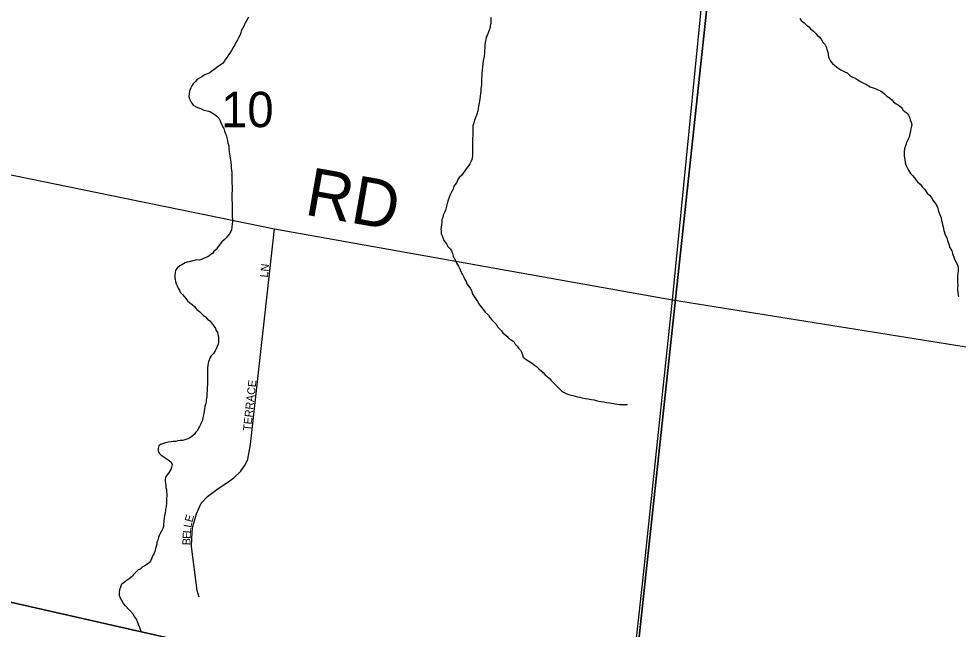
# Model space of a CAD drawing. Extents: x 1310247 to 1664935, y 284496 to 704931.
# Drawn here: x 1479599 to 1485468, y 550670 to 554484 of the extents above; entities that cross this region are included whole.
import ezdxf

# ---------------------------------------------------------------- set-up
doc = ezdxf.new("R2010")
doc.units = 0
for name, color, linetype in [('GM_P_State_Location', 7, 'Continuous'), ('GM_X_County', 7, 'Continuous'), ('GM_X_County_Road_Text', 7, 'Continuous'), ('GM_X_County_Subdivision_Text', 7, 'Continuous'), ('GM_X_Minor_River_Text', 7, 'Continuous'), ('GM_X_State_Location', 7, 'Continuous'), ('GM_X_Township_Subdivision', 7, 'Continuous'), ('GM_X_US_Location', 7, 'Continuous')]:
    doc.layers.add(name, color=color, linetype=linetype)

msp = doc.modelspace()

# ---------------------------------------------------------------- linework, layer by layer
at = {"layer": 'GM_X_County'}
for points in [[(1478469.7, 556372.6), (1483995.7, 555463.5), (1483404.8, 549962.7), (1478580.4, 551057.4), (1477950.7, 551069.2)], [(1483995.7, 555463.5), (1489327.7, 554562), (1488796.9, 549175.7), (1483404.8, 549962.7)], [(1483404.8, 549962.7), (1482824.4, 544500.5), (1477436.1, 545815.4), (1477950.7, 551069.2), (1478580.4, 551057.4)]]:
    msp.add_lwpolyline(points, close=True, dxfattribs=at)
at = {"layer": 'GM_X_County_Road_Text'}
for points in [[(1483684.3, 552728.4), (1483896.8, 554880.3), (1484117, 557082.6), (1484221.7, 558219.2), (1484286.7, 558900.8), (1484431.2, 560475.7), (1484580.2, 562063.5), (1484678.4, 563090.4)], [(1483006.4, 546330.5), (1483155.1, 547764), (1483210.4, 548300.9), (1483289, 549061.5), (1483333.7, 549422), (1483387.8, 549971.9), (1483498, 550971.7), (1483599.3, 551941.4), (1483684.3, 552728.4)]]:
    msp.add_lwpolyline(points, dxfattribs=at)
at = {"layer": 'GM_X_County_Subdivision_Text'}
msp.add_lwpolyline([(1477697.7, 553888.1), (1481196.3, 553171.3), (1483684.3, 552728.4), (1488576.5, 551944.9), (1488917.7, 551893.2)], dxfattribs=at)
at = {"layer": 'GM_X_Minor_River_Text'}
for points in [[(1481033.5, 554494), (1481023, 554476.2), (1481014.5, 554458.3), (1481006, 554438.5), (1480989.2, 554408.8), (1480986.8, 554396.8), (1480980.4, 554378.9), (1480972, 554365.1), (1480965.7, 554353.2), (1480955.2, 554335.4), (1480948.8, 554321.5), (1480938.3, 554303.7), (1480927.8, 554285.9), (1480917.4, 554270.1), (1480909.1, 554258.3), (1480900.7, 554244.4), (1480888.3, 554230.7), (1480884, 554218.8), (1480871.6, 554205), (1480857.2, 554193.4), (1480838.9, 554181.8), (1480826.6, 554172.1), (1480806.1, 554156.5), (1480791.8, 554146.8), (1480771.5, 554137.3), (1480757.3, 554131.7), (1480743.1, 554122)], [(1482548.3, 554492.1), (1482547.9, 554476.1), (1482547.4, 554454), (1482545.1, 554442), (1482544.7, 554430), (1482531.8, 554396.2), (1482525.4, 554380.3), (1482519.1, 554368.4), (1482516.7, 554354.4), (1482512.2, 554336.5), (1482511.9, 554322.4), (1482511.3, 554298.4), (1482509, 554286.4), (1482508.5, 554268.3), (1482506, 554248.3), (1482503.6, 554232.3), (1482498.8, 554204.4), (1482496.3, 554182.4)], [(1484478.5, 554487.8), (1484488.2, 554473.6), (1484505.8, 554459.1), (1484521.5, 554444.6), (1484535.3, 554434.2), (1484547, 554419.9), (1484564.7, 554407.4), (1484576.4, 554395.1), (1484588.1, 554380.8), (1484599.9, 554372.4), (1484611.6, 554356.1), (1484623.1, 554337.7), (1484634.8, 554325.4), (1484646.4, 554305), (1484648.1, 554293), (1484653.6, 554274.8), (1484655.3, 554262.7), (1484658.9, 554244.5)], [(1484658.9, 554244.5), (1484664.6, 554232.3), (1484670.3, 554220.2), (1484683.9, 554203.8), (1484695.7, 554193.4), (1484709.4, 554181), (1484723.2, 554172.7), (1484735.1, 554164.4), (1484746.9, 554158), (1484760.9, 554153.7), (1484774.8, 554147.3), (1484788.4, 554130.9), (1484802.3, 554124.5), (1484828, 554111.9), (1484841.9, 554103.5), (1484853.7, 554095.2), (1484873.5, 554084.6), (1484895.3, 554074), (1484907.1, 554065.7), (1484919, 554059.4), (1484936.9, 554052.9), (1484948.8, 554048.6), (1484962.7, 554042.3), (1484982.5, 554033.7), (1484994.4, 554025.4), (1485008.1, 554015), (1485021.8, 554000.6), (1485039.6, 553990.2), (1485053.3, 553977.8), (1485065.1, 553965.4), (1485080.8, 553953), (1485094.6, 553944.6), (1485112.4, 553932.2), (1485122, 553915.9), (1485137.7, 553903.4), (1485149.5, 553895.1), (1485157.3, 553882.9), (1485164.9, 553868.6), (1485168.5, 553852.5), (1485174.2, 553838.3), (1485177.8, 553824.2), (1485177.5, 553812.1), (1485173.1, 553796.2), (1485170.8, 553784.2), (1485166.3, 553764.2), (1485161.7, 553744.3), (1485151.2, 553724.5), (1485144.8, 553710.6), (1485140.5, 553696.7), (1485136.1, 553684.7), (1485133.8, 553670.7), (1485131.3, 553654.7), (1485130.6, 553624.7), (1485134.1, 553604.5), (1485137.6, 553584.4), (1485141.3, 553572.2), (1485150.7, 553549.9), (1485158.5, 553537.7), (1485170, 553517.3), (1485183.7, 553504.9), (1485195.4, 553490.6), (1485203.1, 553478.4), (1485214.8, 553466), (1485230.5, 553451.6), (1485246, 553431.1), (1485257.7, 553418.8), (1485275.2, 553394.3), (1485288.9, 553381.9), (1485300.6, 553367.6), (1485308.2, 553353.3), (1485323.8, 553332.8), (1485335.3, 553314.5), (1485341, 553300.3), (1485342.7, 553288.2), (1485346.4, 553276.1), (1485357.8, 553251.7), (1485361.5, 553239.6), (1485363.1, 553223.5), (1485368.8, 553211.3), (1485370.5, 553197.2), (1485374.1, 553183.1), (1485379.6, 553160.9), (1485383.3, 553148.8), (1485386.9, 553134.6), (1485396.4, 553114.3), (1485402, 553098.1), (1485405.7, 553086), (1485411.4, 553071.8), (1485415, 553057.7), (1485422.8, 553045.4), (1485428.5, 553033.2), (1485432.1, 553017.1), (1485443.4, 552988.7), (1485450.9, 552970.5), (1485460.6, 552954.2), (1485466.2, 552940), (1485467.9, 552925.9), (1485467.4, 552909.8), (1485465, 552891.8), (1485464.7, 552879.8), (1485464.3, 552863.8)], [(1482496.3, 554182.4), (1482493.8, 554164.4), (1482493.2, 554142.3), (1482492.8, 554126.3), (1482490.4, 554108.3), (1482489.9, 554090.2), (1482489.4, 554070.2), (1482486.8, 554048.2), (1482486.4, 554032.1), (1482484, 554018.1), (1482481.6, 554000.1), (1482479.2, 553984.1), (1482476.8, 553970.1), (1482472, 553938.2), (1482469.5, 553922.2), (1482467.2, 553908.2), (1482460.6, 553888.3), (1482454.2, 553872.4), (1482445.6, 553850.5), (1482441.2, 553834.6), (1482436.7, 553814.6), (1482436.3, 553798.6), (1482435.5, 553768.5), (1482435.1, 553752.5), (1482434.8, 553740.4), (1482434.4, 553724.4), (1482434, 553708.3), (1482433.6, 553692.3), (1482433.3, 553680.3), (1482432.9, 553668.2), (1482434.6, 553654.1), (1482434.2, 553640.1), (1482433.9, 553628.1), (1482431.6, 553616.1), (1482429.3, 553604.1), (1482422.9, 553590.2), (1482416.6, 553578.3), (1482408.2, 553564.5), (1482393.7, 553546.8), (1482385.3, 553533), (1482375, 553519.2), (1482366.6, 553507.3), (1482350.2, 553491.7), (1482341.9, 553479.9), (1482333.3, 553460), (1482316.7, 553438.4), (1482312.2, 553420.4), (1482303.8, 553404.6), (1482297.5, 553392.7), (1482293.2, 553380.8), (1482288.8, 553366.8), (1482282.4, 553350.9), (1482275.8, 553329), (1482269.2, 553305.1), (1482264.7, 553289.2), (1482258.3, 553273.3), (1482249.9, 553257.4), (1482247.5, 553243.4), (1482243.1, 553229.5), (1482242.7, 553213.4), (1482240.3, 553197.5), (1482237.9, 553181.5), (1482235.6, 553169.5), (1482237.3, 553157.4), (1482238.9, 553141.3), (1482244.5, 553127.1), (1482250.1, 553110.9), (1482255.8, 553098.7), (1482265.6, 553086.5), (1482273.3, 553074.2), (1482279, 553062), (1482294.7, 553047.6), (1482302.3, 553033.4), (1482307.9, 553017.2), (1482313.5, 553001), (1482319.2, 552988.8), (1482328.8, 552970.5), (1482334.5, 552956.3), (1482346, 552937.9), (1482353.7, 552921.7), (1482361.3, 552905.5), (1482370.8, 552885.2), (1482380.4, 552868.9), (1482386.1, 552854.7), (1482393.8, 552842.4), (1482399.4, 552828.2), (1482418.8, 552801.7), (1482430.3, 552781.3), (1482432, 552767.2), (1482439.7, 552755), (1482453.3, 552736.6), (1482464.8, 552718.2), (1482474.4, 552701.9), (1482489.9, 552679.5), (1482503.6, 552665.1), (1482513.3, 552650.8), (1482532.8, 552632.2), (1482542.5, 552618), (1482552.2, 552605.7), (1482569.9, 552589.2), (1482581.5, 552574.8)], [(1480743.1, 554122), (1480724.7, 554110.4), (1480712.5, 554102.7), (1480702.1, 554090.9), (1480689.7, 554077.2), (1480681.4, 554065.3), (1480675.1, 554053.5), (1480666.5, 554031.6), (1480664, 554013.6), (1480661.6, 553997.6), (1480665.3, 553983.5), (1480671, 553971.3), (1480680.6, 553957), (1480688.3, 553944.8), (1480704.2, 553936.3), (1480716.1, 553930), (1480728, 553925.7), (1480739.9, 553921.4), (1480755.8, 553913), (1480767.7, 553910.7), (1480783.7, 553906.2), (1480797.6, 553901.9), (1480813.4, 553891.5), (1480825.2, 553883.1), (1480837, 553874.8), (1480848.8, 553862.5), (1480856.4, 553846.2), (1480865.9, 553825.9), (1480871.6, 553813.7), (1480879.3, 553799.5), (1480884.8, 553781.3), (1480890.4, 553765.1), (1480896.1, 553752.9), (1480899.8, 553740.8), (1480903.4, 553724.6), (1480905, 553706.5), (1480910.6, 553690.3), (1480912.1, 553670.2), (1480913.6, 553652.1), (1480915.3, 553640.1), (1480920.7, 553613.8), (1480922.3, 553599.8), (1480924, 553587.7), (1480925.4, 553565.6), (1480927.1, 553553.5), (1480930.4, 553523.3), (1480930, 553507.2), (1480929.6, 553493.2), (1480931.3, 553479.1), (1480930.7, 553459.1), (1480932.1, 553434.9), (1480931.7, 553418.9), (1480930.9, 553384.8), (1480930.1, 553356.8), (1480931.4, 553328.6), (1480933, 553310.5), (1480932.6, 553294.5), (1480932.1, 553278.4), (1480931.7, 553260.4), (1480933.3, 553244.3), (1480934.9, 553230.2), (1480934.6, 553216.2), (1480932.2, 553202.2), (1480929.7, 553182.2), (1480927.3, 553166.2), (1480924.9, 553154.2), (1480916.6, 553140.4), (1480904.2, 553126.6), (1480895.8, 553114.8), (1480881.5, 553103.1), (1480867.1, 553089.4), (1480844.3, 553061.9), (1480831.8, 553042.1), (1480817.4, 553030.5), (1480811.1, 553018.6), (1480796.8, 553008.9), (1480780.5, 552997.3), (1480768.3, 552991.6), (1480754.1, 552985.9), (1480739.9, 552980.2), (1480727.8, 552976.5), (1480711.7, 552976.9), (1480695.6, 552973.3), (1480683.5, 552971.6), (1480663.3, 552966.1), (1480651.2, 552962.4), (1480639, 552958.7), (1480618.7, 552947.2), (1480606.4, 552939.4), (1480588, 552925.8), (1480577.7, 552914.1), (1480575.2, 552896.1), (1480574.9, 552882), (1480574.5, 552866), (1480576.2, 552853.9), (1480577.9, 552841.8), (1480581.5, 552827.7), (1480589.2, 552815.4), (1480594.9, 552801.3), (1480602.6, 552789), (1480608.3, 552774.8)], [(1485464.3, 552863.8), (1485463.9, 552847.7), (1485463.5, 552833.7), (1485465.2, 552821.6), (1485464.4, 552791.5), (1485466, 552773.4), (1485467.6, 552759.3), (1485469.3, 552747.2)], [(1480608.3, 552774.8), (1480621.9, 552760.4), (1480631.6, 552748.2), (1480643.4, 552735.8), (1480653, 552721.5), (1480668.8, 552709.1), (1480682.5, 552698.7), (1480696.3, 552686.3), (1480711.9, 552667.9), (1480727.6, 552655.4), (1480739.4, 552645.1), (1480753, 552630.7), (1480764.9, 552622.4), (1480778.5, 552608), (1480792.3, 552595.6), (1480804, 552583.3), (1480815.6, 552567), (1480827.2, 552548.6), (1480832.9, 552536.4), (1480840.6, 552524.2), (1480842.3, 552512.1), (1480847.9, 552495.9), (1480847.5, 552479.9), (1480847.1, 552463.8), (1480844.8, 552451.8), (1480838.3, 552435.9), (1480832, 552422.1), (1480825.6, 552410.2), (1480815.2, 552392.4), (1480800.8, 552378.7), (1480794.4, 552366.8), (1480785.9, 552347), (1480781.5, 552333), (1480781.1, 552317), (1480778.8, 552303), (1480778.5, 552291), (1480778.2, 552278.9), (1480777.8, 552266.9), (1480777.4, 552248.8), (1480779, 552232.8), (1480778.6, 552216.7), (1480778.1, 552198.7), (1480775.7, 552184.7), (1480775.2, 552164.6), (1480774.6, 552138.5), (1480774.2, 552124.5), (1480769.6, 552102.5), (1480769.3, 552090.5), (1480764.9, 552074.6), (1480762.6, 552062.6), (1480760.2, 552046.6), (1480755.4, 552016.6), (1480748.7, 551992.7), (1480746.3, 551976.7), (1480735.7, 551952.9), (1480729.3, 551937), (1480722.9, 551925.1), (1480716.6, 551911.2), (1480704.2, 551899.5), (1480695.9, 551885.7), (1480679.5, 551874), (1480665.2, 551864.4), (1480649, 551856.7), (1480636.8, 551853), (1480622.7, 551849.4), (1480606.6, 551847.8), (1480592.5, 551846.1), (1480578.4, 551842.5), (1480564.3, 551842.8), (1480552.2, 551841.1), (1480532.1, 551837.6), (1480515.9, 551834), (1480497.7, 551828.4), (1480485.6, 551824.7), (1480473.3, 551815), (1480470.9, 551799), (1480470.6, 551785), (1480476.2, 551768.8), (1480487.9, 551756.4), (1480499.8, 551750.1), (1480513.5, 551739.7), (1480525.4, 551731.4), (1480539.2, 551723), (1480551, 551712.7), (1480556.6, 551698.5), (1480554.2, 551682.5), (1480549.8, 551666.6), (1480539.3, 551650.8), (1480529, 551637), (1480518.6, 551623.2), (1480514.2, 551607.3), (1480513.9, 551595.2), (1480515.6, 551583.2), (1480517.1, 551567.1), (1480518.8, 551555), (1480522.5, 551542.8), (1480522.2, 551528.8), (1480523.8, 551514.7), (1480523.5, 551502.7), (1480523.1, 551486.7), (1480522.8, 551472.6)], [(1482581.5, 552574.8), (1482591.1, 552556.5), (1482614.6, 552533.9), (1482624.3, 552521.6), (1482636.1, 552511.3), (1482647.9, 552500.9), (1482661.5, 552486.5), (1482675.4, 552478.2), (1482691.2, 552467.7), (1482700.8, 552451.5), (1482712.5, 552439.1), (1482722.2, 552424.8), (1482733.9, 552412.5), (1482739.6, 552400.3), (1482745.2, 552384.1), (1482750.9, 552369.9), (1482768.6, 552355.4), (1482786.3, 552345), (1482802.1, 552334.5), (1482821.8, 552320), (1482833.6, 552311.7), (1482849.3, 552297.2), (1482863.1, 552284.8), (1482874.8, 552274.5), (1482886.6, 552262.2), (1482900.3, 552249.8), (1482912, 552237.5), (1482923.7, 552225.1), (1482937.4, 552210.7), (1482951.1, 552198.3), (1482966.8, 552181.9), (1482978.5, 552169.6), (1482990.3, 552159.2), (1483002.1, 552150.9), (1483023.9, 552140.3), (1483041.8, 552133.9), (1483059.7, 552129.4), (1483075.7, 552125), (1483089.7, 552122.6), (1483103.6, 552120.3), (1483119.6, 552115.9), (1483137.5, 552111.4), (1483155.5, 552108.9), (1483177.5, 552104.4), (1483193.5, 552102), (1483207.4, 552099.6), (1483223.4, 552095.2), (1483237.4, 552092.8), (1483253.4, 552090.4), (1483271.3, 552086), (1483289.3, 552083.5), (1483305.3, 552081.1), (1483325.3, 552078.6), (1483337.3, 552076.3), (1483349.3, 552074), (1483361.3, 552073.7), (1483373.3, 552073.4), (1483389.4, 552073), (1483401.4, 552074.7)], [(1480522.8, 551472.6), (1480522.4, 551458.6), (1480519.8, 551436.6), (1480515.4, 551420.6), (1480515.1, 551408.6), (1480512.8, 551396.6), (1480510.3, 551378.6), (1480508, 551366.6), (1480505.4, 551344.6), (1480502.9, 551324.6), (1480502.6, 551310.6), (1480498.2, 551298.6), (1480491.8, 551282.8), (1480483.4, 551266.9), (1480477.1, 551255), (1480472.7, 551243.1), (1480468.3, 551225.2), (1480461.9, 551213.3), (1480461.6, 551201.2), (1480457.3, 551187.3), (1480452.9, 551173.3), (1480448.4, 551155.4), (1480442, 551141.5), (1480437.7, 551129.6), (1480429.2, 551109.7), (1480422.8, 551095.8), (1480414.5, 551084), (1480402.3, 551076.3), (1480390, 551068.6), (1480369.7, 551057), (1480357.3, 551045.3), (1480345.1, 551039.6), (1480332.8, 551027.9), (1480318.4, 551014.2), (1480308, 551000.4)], [(1480364.2, 550654.6), (1480356.9, 550674.9), (1480349.5, 550695.1), (1480340.1, 550715.5), (1480334.6, 550731.7), (1480323.2, 550750), (1480313.6, 550764.4), (1480298.1, 550782.9), (1480284.5, 550795.3), (1480267, 550813.9), (1480253.5, 550830.3), (1480242, 550848.7), (1480234.5, 550863), (1480229.1, 550881.2), (1480227.6, 550899.2), (1480230.3, 550917.2), (1480236.9, 550935), (1480243.5, 550952.8), (1480308, 551000.4)]]:
    msp.add_lwpolyline(points, dxfattribs=at)
at = {"layer": 'GM_X_State_Location'}
msp.add_lwpolyline([(1480725.8, 550868.8), (1480713.9, 550912.4), (1480678.3, 551185.7), (1480680.2, 551239.2), (1480684.9, 551302.7), (1480708.7, 551389.9), (1480739.6, 551457), (1480777.3, 551498.6), (1480836.7, 551542.2), (1480907.9, 551589.7), (1480943.6, 551615.5), (1480987.1, 551657.1), (1481012.9, 551696.7), (1481030.7, 551732.3), (1481046.5, 551823.4), (1481196.3, 553171.3)], dxfattribs=at)

# ---------------------------------------------------------------- texts
at = {"layer": 'GM_P_State_Location'}
for s, rotation, p in [('LN', 83.99458, (1481154.9, 552865.8)), ('TERRACE', 83.74624, (1481049.3, 551906.7)), ('E', 75.44693, (1480683.4, 551334.7)), ('L', 85.73332, (1480674, 551267.5)), ('L', 78.25065, (1480676.4, 551300.9)), ('B', 87.5463, (1480670.8, 551193.2)), ('E', 87.56289, (1480672.5, 551232.8))]:
    msp.add_text(s, height=50, rotation=rotation, dxfattribs=at).set_placement(p)
at = {"layer": 'GM_X_Township_Subdivision'}
msp.add_text('RD', height=300, rotation=350.04901, dxfattribs=at).set_placement((1481378, 553261.6))
at = {"layer": 'GM_X_US_Location'}
msp.add_text('10', height=221, rotation=0.00001, dxfattribs=at).set_placement((1480862.8, 553806.8))

doc.saveas('drawing.dxf')
